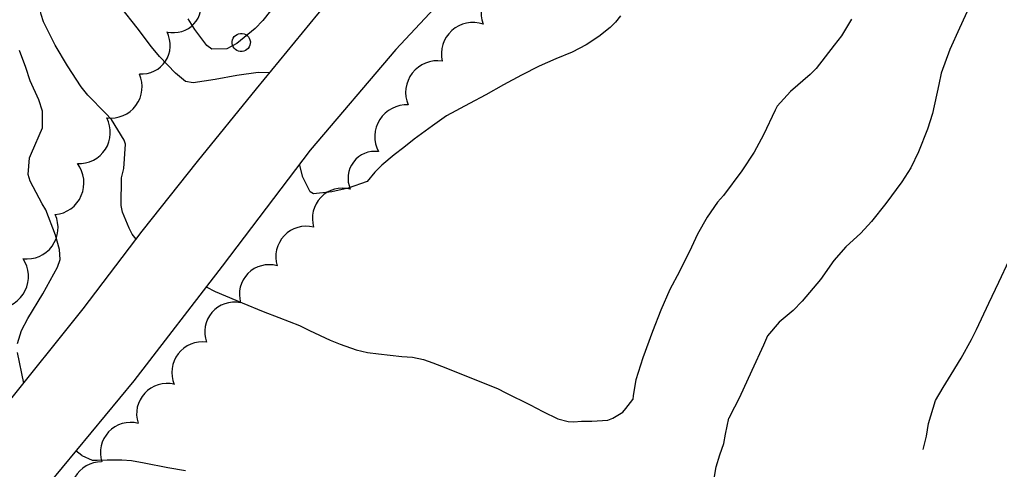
# Model space of a CAD drawing. Extents: x 287698 to 290158, y 5234163 to 5237182.
# Drawn here: x 288549.7 to 288657.3, y 5235706.5 to 5235755.9 of the extents above; entities that cross this region are included whole.
import ezdxf

# ---------------------------------------------------------------- set-up
doc = ezdxf.new("R2010")
doc.units = 0
for name, color, linetype in [('Niveau 1', 7, 'Continuous'), ('Niveau 2', 7, 'Continuous'), ('Niveau 21', 7, 'Continuous'), ('Niveau 36', 7, 'Continuous'), ('Niveau 44', 7, 'Continuous')]:
    doc.layers.add(name, color=color, linetype=linetype)

msp = doc.modelspace()

# ---------------------------------------------------------------- linework, layer by layer
at = {"layer": 'Niveau 1'}
for points in [[(288562.52, 5235731.84), (288562.08, 5235732.39), (288561.74, 5235733.03), (288560.99, 5235734.81), (288560.87, 5235735.53), (288560.91, 5235738.55), (288561.14, 5235739.6), (288561.32, 5235742.27), (288561.2, 5235742.69), (288559.78, 5235744.96), (288559.13, 5235745.67), (288557.19, 5235747.64), (288556.48, 5235748.58), (288554.96, 5235750.86), (288553.62, 5235753.13), (288552.32, 5235755.69), (288552.08, 5235756.51), (288551.4, 5235759.62), (288551.09, 5235760.52), (288550.04, 5235763), (288548.73, 5235766.21)], [(288641.05, 5235755.99), (288639.96, 5235754.18), (288639.17, 5235753.14), (288637.19, 5235750.57), (288636.54, 5235749.93), (288634.38, 5235748.06), (288632.9, 5235746.43), (288632.68, 5235746), (288631.39, 5235743.29), (288630.36, 5235741.37), (288629.01, 5235739.35), (288627, 5235736.63), (288626.34, 5235735.89), (288625.22, 5235734.23), (288624.14, 5235732.36), (288623.49, 5235730.96), (288622.17, 5235728.26), (288621.11, 5235726.28), (288620.12, 5235724.01), (288619.2, 5235721.67), (288618.14, 5235718.8), (288617.37, 5235716.36), (288617.08, 5235714.66), (288617.07, 5235714.2)], [(288570.2, 5235726.59), (288571.17, 5235726.06), (288572.3, 5235725.62), (288574.14, 5235724.85), (288576.45, 5235723.88), (288578.16, 5235723.24), (288580.44, 5235722.34), (288581.54, 5235721.79), (288583.82, 5235720.72), (288584.9, 5235720.29), (288586.67, 5235719.68), (288587.91, 5235719.39), (288589.13, 5235719.22), (288591.67, 5235718.93), (288592.84, 5235718.87), (288594.07, 5235718.59), (288595.09, 5235718.25), (288596.51, 5235717.7), (288599.5, 5235716.5), (288602.19, 5235715.42), (288603.12, 5235714.94), (288605.77, 5235713.63), (288607.15, 5235712.88), (288608.83, 5235712.1), (288609.94, 5235711.81), (288610.59, 5235711.77), (288611.42, 5235711.85), (288612.54, 5235711.85), (288614.29, 5235711.95), (288614.85, 5235712.15), (288615.95, 5235712.83), (288616.28, 5235713.21), (288617.07, 5235714.2)]]:
    msp.add_lwpolyline(points, dxfattribs=at)
at = {"layer": 'Niveau 2'}
for points in [[(288660.85, 5235782.52), (288660.72, 5235781.93), (288660.47, 5235778.33), (288660.02, 5235775.43), (288659.55, 5235774.21), (288658.92, 5235771.85), (288658.13, 5235769.86), (288657.22, 5235767.97), (288657.06, 5235767.03), (288656.91, 5235765.15), (288655.35, 5235760.43), (288654.16, 5235757.71), (288652.91, 5235755.01), (288651.88, 5235752.66), (288650.9, 5235750.05), (288650.67, 5235748.83), (288649.96, 5235745.64), (288649.41, 5235743.93), (288648.42, 5235741.42), (288647.58, 5235739.68)], [(288577.19, 5235750.11), (288575.91, 5235750.12), (288573.56, 5235749.8), (288571.19, 5235749.35), (288568.76, 5235749.02), (288567.93, 5235749.16), (288566.84, 5235750.07), (288565.06, 5235751.89), (288564.2, 5235752.97), (288562.61, 5235755.05), (288560.83, 5235757.31), (288559.24, 5235759.59), (288557.35, 5235762.21), (288556.51, 5235763.6), (288555.15, 5235766.15), (288554.23, 5235768.01)], [(288590.99, 5235768.61), (288590.7, 5235768.52), (288587.74, 5235767.41), (288586.37, 5235766.79), (288585.06, 5235765.97), (288583.9, 5235764.96), (288582.78, 5235763.77), (288581.04, 5235761.55), (288579.96, 5235760.34), (288578.09, 5235757.96), (288576.4, 5235755.85), (288575.56, 5235754.97), (288573.58, 5235753.32), (288572.46, 5235752.73), (288570.83, 5235752.7), (288570.28, 5235753.11), (288568.96, 5235754.85), (288568.2, 5235756.04)], [(288615.68, 5235756.35), (288615.15, 5235755.67), (288614.57, 5235755.09), (288613.31, 5235754.11), (288611.93, 5235753.17), (288610.38, 5235752.36), (288608.61, 5235751.65), (288606.77, 5235750.82), (288604.81, 5235749.83), (288602.84, 5235748.79), (288600.9, 5235747.67), (288599.1, 5235746.74), (288596.6, 5235745.37), (288595.05, 5235744.29), (288593.04, 5235742.8), (288591.92, 5235741.88), (288590.85, 5235741.08), (288589.47, 5235739.95), (288588.73, 5235739.18), (288587.89, 5235738.16)], [(288549.49, 5235720.36), (288549.91, 5235721.79), (288550.62, 5235723.13), (288552.27, 5235725.82), (288553.85, 5235728.75), (288554.16, 5235729.61), (288554.1, 5235730.7), (288553.64, 5235732.28), (288552.57, 5235735.06), (288552.2, 5235735.72), (288550.87, 5235738.19), (288550.64, 5235738.94), (288550.8, 5235740.76), (288551, 5235741.27), (288552.22, 5235744.06), (288552.23, 5235745.88), (288551.82, 5235747.15), (288550.85, 5235749.23), (288550.39, 5235750.68), (288549.7, 5235752.57)], [(288587.89, 5235738.16), (288585.79, 5235737.44), (288583.99, 5235737.01), (288581.99, 5235736.82), (288581.61, 5235737.03), (288580.8, 5235738.63), (288580.43, 5235740.05)], [(288647.58, 5235739.68), (288646.58, 5235738.14), (288644.82, 5235735.76), (288643.25, 5235733.75), (288642.1, 5235732.5), (288640.45, 5235730.98), (288639.13, 5235729.47), (288637.66, 5235727.4), (288635.66, 5235725.03), (288634.65, 5235723.99), (288633.12, 5235722.71), (288631.83, 5235721.2), (288631.4, 5235720.2), (288630.11, 5235717.39), (288628.74, 5235714.36), (288628.21, 5235713.37), (288627.58, 5235712.16)], [(288650.31, 5235714.1), (288651.13, 5235715.55), (288652.02, 5235716.95), (288653.12, 5235718.76), (288654.25, 5235720.79), (288654.78, 5235721.89), (288656.14, 5235724.81), (288657.24, 5235727.12), (288658.39, 5235729.51)], [(288550.16, 5235715.99), (288549.46, 5235719.38)], [(288648.92, 5235708.72), (288649.3, 5235710.2), (288649.54, 5235711.58), (288650.31, 5235714.1)], [(288625.72, 5235704.05), (288626.21, 5235706.82), (288626.59, 5235708.14), (288627.05, 5235709.39), (288627.24, 5235710.4), (288627.58, 5235712.16), (288627.58, 5235712.16)], [(288556.55, 5235708.06), (288555.88, 5235708.58)], [(288556.55, 5235708.06), (288557.69, 5235707.56), (288558.21, 5235707.54), (288559.31, 5235707.59), (288560.93, 5235707.6), (288562.01, 5235707.53), (288563.39, 5235707.27), (288565.98, 5235706.76), (288567.92, 5235706.42)]]:
    msp.add_lwpolyline(points, dxfattribs=at)
at = {"layer": 'Niveau 21'}
for points in [[(288542.6, 5235706.62), (288548.02, 5235713.32), (288556.7, 5235724.19), (288563.18, 5235732.72), (288569.23, 5235740.36), (288575.74, 5235748.34), (288582.47, 5235756.54), (288589.59, 5235764.9), (288595.62, 5235771.14), (288602.04, 5235777.63), (288609.38, 5235783.53), (288617.61, 5235788.34), (288627.96, 5235794.33), (288636.92, 5235798.81), (288645.65, 5235802.62), (288655.63, 5235806.07), (288664.61, 5235808.86), (288674.68, 5235811.2), (288685.13, 5235813.18), (288696.77, 5235813.86), (288705.57, 5235814.09), (288708.31, 5235813.91)], [(288722.53, 5235805.81), (288711.22, 5235807.49), (288699.51, 5235807.59), (288686.3, 5235806.43), (288672.54, 5235802.96), (288660.65, 5235798.97), (288647.74, 5235792.77), (288632.82, 5235786.82), (288618.54, 5235778.75), (288609.88, 5235772.01), (288600.07, 5235762.35), (288591.03, 5235752.65), (288581.6, 5235741.6), (288571.95, 5235728.86), (288562.24, 5235716.27), (288552.79, 5235704.84)]]:
    msp.add_lwpolyline(points, dxfattribs=at)
at = {"layer": 'Niveau 36'}
msp.add_ellipse((288574.05, 5235753.43), major_axis=(0.994, -0.109), ratio=0.999984, dxfattribs=at)
at = {"layer": 'Niveau 44'}
msp.add_arc((288603.89, 5235756.63), 3.49, 77.6488, 199.5371, dxfattribs=at)
for centre, major_axis, ratio, start_param, end_param in [((288566.22, 5235757.89), (2.64, -2.41), 0.895799, 5.302919, 7.255782), ((288599.51, 5235752.15), (-2.26, 2.66), 0.997258, 5.256007, 7.373754), ((288562.8, 5235753.32), (2.95, -1.92), 0.929755, 5.272536, 7.283777), ((288595.59, 5235747.94), (-2.53, 2.4), 0.999606, 5.319264, 7.444481), ((288559.7, 5235748.59), (2.77, -2.1), 0.990554, 5.234273, 7.346236), ((288592.19, 5235743.1), (-2.94, 1.86), 0.999654, 5.218397, 7.343656), ((288556.18, 5235743.6), (2.96, -1.89), 0.981016, 5.233822, 7.324828), ((288588.73, 5235738.52), (-2.37, 1.77), 0.998306, 5.218987, 7.339311), ((288553.27, 5235738.01), (-2.11, 2.8), 0.999984, 2.593436, 4.719293), ((288585.19, 5235734.1), (-2.36, 2.37), 0.995226, 5.243116, 7.363724), ((288550.42, 5235733.14), (2.85, -2.08), 0.983013, 5.236635, 7.331759), ((288581.18, 5235729.91), (-2.32, 2.4), 0.998194, 5.265031, 7.392114), ((288547.21, 5235727.72), (3.05, -1.68), 0.998138, 5.266964, 7.386121), ((288577.19, 5235725.68), (-2.42, 2.36), 0.97938, 5.231782, 7.320049), ((288573.36, 5235721.6), (-2.53, 2.17), 0.987592, 5.231705, 7.333307), ((288569.77, 5235717.2), (-2.59, 2.13), 0.997537, 5.259454, 7.379032), ((288565.91, 5235712.62), (-2.41, 2.35), 0.995588, 5.249017, 7.367535), ((288561.92, 5235708.35), (-2.38, 2.36), 0.995565, 5.249061, 7.364552), ((288558.69, 5235704.02), (-2.93, 1.64), 0.997186, 5.215167, 7.341648)]:
    msp.add_ellipse(centre, major_axis=major_axis, ratio=ratio, start_param=start_param, end_param=end_param, dxfattribs=at)

doc.saveas('drawing.dxf')
